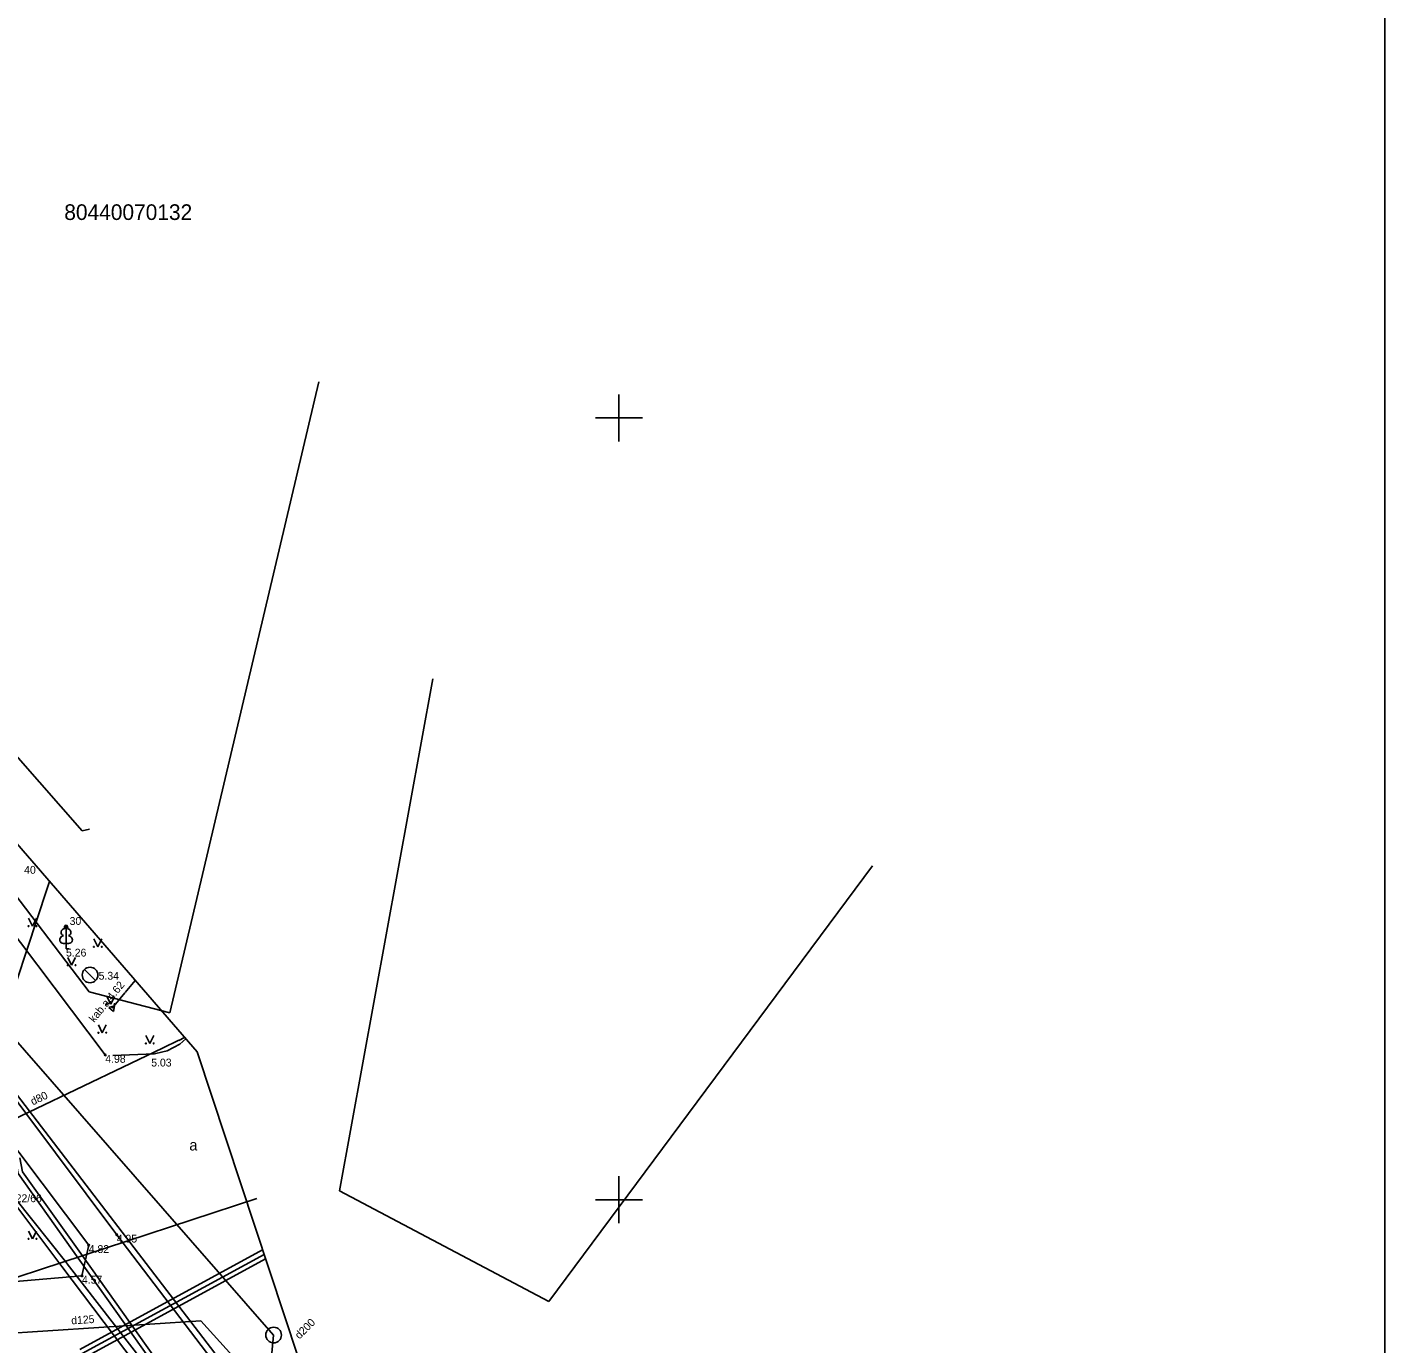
# Model space of a CAD drawing. Extents: x 519536 to 519949, y 326041 to 326519.
# Drawn here: x 519862.2 to 519949, y 326190.8 to 326275 of the extents above; entities that cross this region are included whole.
import ezdxf

# ---------------------------------------------------------------- set-up
doc = ezdxf.new("R2010")
doc.units = 0
for name, color, linetype in [('APGR_ELEM_####_####_#', 7, 'Continuous'), ('APGR_SARK_####_####_#', 7, 'Continuous'), ('CELI_CAPM_####_####_#', 7, 'Continuous'), ('CELI_CMAL_####_####_#', 7, 'Continuous'), ('CELI_CSEG_####_TKST_#', 7, 'Continuous'), ('CKOM_ELEM_####_####_#', 7, 'Continuous'), ('CKOM_ELEM_####_TKST_#', 7, 'Continuous'), ('ELEK_ELEM_####_####_#', 7, 'Continuous'), ('ELEK_VADP_NEDR_####_#', 7, 'Continuous'), ('ELEK_VADP_NEDR_TKST_#', 7, 'Continuous'), ('ELEK_VADP_ZSPR_####_#', 7, 'Continuous'), ('GAZE_ELEM_####_TKST_#', 7, 'Continuous'), ('GAZE_VADP_VSP2_####_#', 7, 'Continuous'), ('GAZE_VADP_VSP2_TKST_#', 7, 'Continuous'), ('GAZE_VADP_ZSPD_####_#', 7, 'Continuous'), ('GAZE_VADP_ZSPD_TKST_#', 7, 'Continuous'), ('GEOD_ELEM_####_####_#', 7, 'Continuous'), ('RAMI_PLAN_####_TKST_#', 7, 'Continuous'), ('RAMI_UZMR_####_####_#', 7, 'Continuous'), ('RELJ_AATZ_####_TKST_#', 7, 'Continuous'), ('RELJ_ELEM_####_####_#', 7, 'Continuous'), ('ROBZ_IERR_####_####_#', 7, 'Continuous'), ('ROBZ_IERR_####_TKST_#', 7, 'Continuous'), ('ROBZ_PROJ_####_####_#', 7, 'Continuous'), ('ROBZ_UZMR_####_####_#', 7, 'Continuous'), ('SAKK_KKAN_####_####_#', 7, 'Continuous'), ('SAKT_VADP_NEDR_####_#', 7, 'Continuous'), ('SKAN_VADP_SPDK_####_#', 7, 'Continuous'), ('TERT_DIAM_####_TKST_#', 7, 'Continuous'), ('TERT_ELEM_####_####_#', 7, 'Continuous'), ('UDTK_VADP_UDEN_TKST_#', 7, 'Continuous')]:
    doc.layers.add(name, color=color, linetype=linetype)

msp = doc.modelspace()

# ---------------------------------------------------------------- linework, layer by layer
at = {"layer": 'APGR_ELEM_####_####_#'}
msp.add_circle((519877.92, 326191.35), 0.5, dxfattribs=at)
at = {"layer": 'APGR_SARK_####_####_#'}
for p, q in [((519848.672, 326243.009), (519865.666, 326223.582)), ((519839.505, 326235.263), (519877.92, 326191.345)), ((519865.666, 326223.582), (519866.14, 326223.7)), ((519877.92, 326191.345), (519876.86, 326180.47))]:
    msp.add_line(p, q, dxfattribs=at)
at = {"layer": 'CELI_CAPM_####_####_#'}
for points in [[(519872.301, 326210.285), (519871.927, 326209.949), (519871.119, 326209.533), (519870.844, 326209.466)], [(519870.844, 326209.466), (519870.306, 326209.336), (519867.646, 326209.234)]]:
    msp.add_lwpolyline(points, dxfattribs=at)
at = {"layer": 'CELI_CMAL_####_####_#'}
for points in [[(519839.189, 326245.804), (519847.497, 326235.319), (519858.44, 326220.786), (519867.153, 326209.261)], [(519882.222, 326178.789), (519878.977, 326182.88), (519874.995, 326188.433), (519867.888, 326197.765), (519858.139, 326210.779), (519849.58, 326222.15), (519841.494, 326233.418), (519836.895, 326239.916), (519835.264, 326243.212)], [(519838.727, 326233.045), (519841.98, 326228.819), (519851.464, 326216.164), (519860.114, 326205.022), (519866.094, 326197.096), (519865.662, 326195.137), (519856.673, 326194.377), (519843.18, 326194.686), (519834.641, 326196.032), (519819.445, 326200.281), (519805.615, 326205.435), (519803.787, 326207.741), (519804.171, 326210.385)]]:
    msp.add_lwpolyline(points, dxfattribs=at)
at = {"layer": 'CKOM_ELEM_####_####_#'}
for p, q in [((519865.819, 326214.721), (519866.537, 326214.025)), ((519866.178, 326214.373), (519866.177, 326214.372))]:
    msp.add_line(p, q, dxfattribs=at)
msp.add_circle((519866.178, 326214.373), 0.5, dxfattribs=at)
at = {"layer": 'ELEK_ELEM_####_####_#'}
for points in [[(519867.375, 326212.292), (519867.734, 326212.411), (519867.683, 326212.037)], [(519867.683, 326212.037), (519867.375, 326212.292)]]:
    msp.add_lwpolyline(points, dxfattribs=at)
at = {"layer": 'ELEK_VADP_NEDR_####_#'}
for points in [[(519869.068, 326214.02), (519868.428, 326213.248)], [(519868.413, 326213.23), (519867.596, 326212.245)]]:
    msp.add_lwpolyline(points, dxfattribs=at)
at = {"layer": 'ELEK_VADP_ZSPR_####_#'}
for points in [[(519864.724, 326195.91), (519864.697, 326195.944), (519842.423, 326223.872)], [(519865.422, 326196.266), (519861.575, 326201.676), (519861.394, 326202.679)], [(519865.693, 326196.404), (519861.859, 326201.796), (519861.698, 326202.68)], [(519875.053, 326186.989), (519874.99, 326187.063), (519870.133, 326189.642), (519865.422, 326196.266)], [(519875.255, 326187.215), (519875.182, 326187.301), (519870.337, 326189.874), (519865.693, 326196.404)], [(519871.589, 326187.061), (519864.724, 326195.91)]]:
    msp.add_lwpolyline(points, dxfattribs=at)
at = {"layer": 'GAZE_VADP_VSP2_####_#'}
msp.add_line((519858.936, 326191.316), (519873.273, 326192.249), dxfattribs=at)
msp.add_lwpolyline([(519873.273, 326192.249), (519877.901, 326187.116)], dxfattribs=at)
at = {"layer": 'GAZE_VADP_ZSPD_####_#'}
for p, q in [((519858.591, 326205.262), (519863.433, 326219.904)), ((519863.433, 326219.903), (519863.583, 326220.357)), ((519871.863, 326210.195), (519870.805, 326209.689)), ((519872.228, 326210.369), (519871.864, 326210.194)), ((519870.805, 326209.689), (519859.952, 326204.495))]:
    msp.add_line(p, q, dxfattribs=at)
at = {"layer": 'GEOD_ELEM_####_####_#'}
for p, q in [((519900, 326251.5), (519900, 326250)), ((519898.5, 326250), (519900, 326250)), ((519900, 326250), (519900, 326248.5)), ((519900, 326250), (519901.5, 326250)), ((519900, 326201.5), (519900, 326200)), ((519898.5, 326200), (519900, 326200)), ((519900, 326200), (519900, 326198.5)), ((519900, 326200), (519901.5, 326200))]:
    msp.add_line(p, q, dxfattribs=at)
at = {"layer": 'RAMI_PLAN_####_TKST_#'}
msp.add_line((519948.98, 326327.384), (519948.98, 326040.52), dxfattribs=at)
at = {"layer": 'RAMI_UZMR_####_####_#'}
msp.add_lwpolyline([(519677.714, 326342.785), (519698.5, 326350), (519731.501, 326357.892), (519737.588, 326345.92), (519745.762, 326337.624), (519750.101, 326341.721), (519757.06, 326345.369), (519768.285, 326348.755), (519787.076, 326359.753), (519805.421, 326337.748), (519789.141, 326322.825), (519795, 326316.434), (519793.447, 326310.334), (519805.429, 326296.386), (519823.19, 326274.962), (519838.453, 326250.764), (519857.773, 326227.07), (519873.021, 326209.453), (519881.37, 326184.273)], dxfattribs=at)
at = {"layer": 'RELJ_ELEM_####_####_#'}
for centre in [(519867.153, 326209.261), (519866.094, 326197.096), (519867.888, 326197.765), (519865.662, 326195.137)]:
    msp.add_circle(centre, 0.05, dxfattribs=at)
at = {"layer": 'ROBZ_IERR_####_####_#'}
for p, q in [((519880.802, 326252.307), (519871.281, 326211.951)), ((519866.128, 326213.288), (519837.956, 326250.254)), ((519871.281, 326211.951), (519866.128, 326213.288))]:
    msp.add_line(p, q, dxfattribs=at)
at = {"layer": 'ROBZ_PROJ_####_####_#'}
for p, q in [((519837.956, 326250.254), (519866.128, 326213.288)), ((519876.321, 326187.374), (519841.088, 326233.318)), ((519888.103, 326233.323), (519882.137, 326200.579)), ((519895.527, 326193.484), (519916.217, 326221.35)), ((519866.128, 326213.288), (519871.281, 326211.951)), ((519882.137, 326200.579), (519895.527, 326193.484))]:
    msp.add_line(p, q, dxfattribs=at)
at = {"layer": 'ROBZ_UZMR_####_####_#'}
msp.add_line((519841.088, 326233.318), (519876.321, 326187.374), dxfattribs=at)
at = {"layer": 'SAKK_KKAN_####_####_#'}
for points in [[(519835.52, 326236.905), (519836.738, 326233.953), (519845.772, 326221.145), (519858.019, 326204.182), (519864.377, 326195.733)], [(519864.377, 326195.733), (519869.054, 326189.519), (519869.628, 326187.96)]]:
    msp.add_lwpolyline(points, dxfattribs=at)
at = {"layer": 'SAKT_VADP_NEDR_####_#'}
for p, q in [((519865.532, 326190.43), (519877.216, 326196.8)), ((519865.673, 326190.165), (519877.313, 326196.508)), ((519865.848, 326189.919), (519877.407, 326196.226))]:
    msp.add_line(p, q, dxfattribs=at)
at = {"layer": 'SKAN_VADP_SPDK_####_#'}
msp.add_line((519820.834, 326181.72), (519876.847, 326200.081), dxfattribs=at)
at = {"layer": 'TERT_ELEM_####_####_#'}
for p, q in [((519862.25, 326218), (519862.5, 326217.5)), ((519862.5, 326217.5), (519862.75, 326218)), ((519864.643, 326216.4), (519864.643, 326216.053)), ((519866.426, 326216.676), (519866.676, 326216.176)), ((519866.676, 326216.176), (519866.926, 326216.676)), ((519864.643, 326216.053), (519864.843, 326216.053)), ((519864.75, 326215.5), (519865, 326215)), ((519865, 326215), (519865.25, 326215.5)), ((519867.25, 326213), (519867.5, 326212.5)), ((519867.5, 326212.5), (519867.75, 326213)), ((519866.713, 326211.183), (519866.963, 326210.683)), ((519866.963, 326210.683), (519867.213, 326211.183)), ((519869.75, 326210.5), (519870, 326210)), ((519870, 326210), (519870.25, 326210.5)), ((519862.25, 326198), (519862.5, 326197.5)), ((519862.5, 326197.5), (519862.75, 326198))]:
    msp.add_line(p, q, dxfattribs=at)
for points in [[(519864.643, 326217.553), (519864.643, 326216.4)], [(519864.733, 326217.321), (519864.732, 326217.322)]]:
    msp.add_lwpolyline(points, dxfattribs=at)
for centre, radius in [((519862.25, 326217.5), 0.028), ((519862.75, 326217.5), 0.0263), ((519866.426, 326216.175), 0.028), ((519866.926, 326216.175), 0.0263), ((519864.75, 326215), 0.028), ((519865.25, 326215), 0.0263), ((519867.25, 326212.5), 0.028), ((519867.75, 326212.5), 0.0263), ((519866.713, 326210.683), 0.028), ((519867.213, 326210.683), 0.0263), ((519869.75, 326210), 0.028), ((519870.25, 326210), 0.0263), ((519862.25, 326197.5), 0.028), ((519862.75, 326197.5), 0.0263)]:
    msp.add_circle(centre, radius, dxfattribs=at)
for centre, major_axis, ratio, start_param, end_param in [((519864.515, 326217.108), (-0.039, -0.212), 0.861323, 3.141593, 6.283185), ((519864.643, 326217.403), (0, -0.15), 0.707107, 3.14537, 5.287485), ((519864.643, 326217.403), (0, -0.15), 0.707107, 0.995701, 3.137816), ((519864.771, 326217.108), (0.039, -0.212), 0.861323, 0, 3.141593), ((519864.553, 326216.646), (0.307, 0.095), 0.814445, 1.570796, 4.752015), ((519864.733, 326216.646), (-0.307, 0.095), 0.814445, 1.531171, 4.712389)]:
    msp.add_ellipse(centre, major_axis=major_axis, ratio=ratio, start_param=start_param, end_param=end_param, dxfattribs=at)

# ---------------------------------------------------------------- texts
at = {"layer": 'CELI_CSEG_####_TKST_#'}
msp.add_text('a', height=0.7, dxfattribs=at).set_placement((519872.528, 326203.152))
at = {"layer": 'CKOM_ELEM_####_TKST_#'}
msp.add_text(' 5.34', height=0.5, dxfattribs=at).set_placement((519866.543, 326214.075))
at = {"layer": 'ELEK_VADP_NEDR_TKST_#'}
msp.add_text('kab.a.4.62', height=0.5, rotation=50.81112, dxfattribs=at).set_placement((519866.445, 326211.3))
at = {"layer": 'GAZE_ELEM_####_TKST_#'}
msp.add_text('SGRP ar regulatoru RP/022/66', height=0.5, dxfattribs=at).set_placement((519853.879, 326199.844))
at = {"layer": 'GAZE_VADP_VSP2_TKST_#'}
msp.add_text('d125', height=0.5, rotation=3.72335, dxfattribs=at).set_placement((519864.992, 326192.028))
at = {"layer": 'GAZE_VADP_ZSPD_TKST_#'}
msp.add_text('d80', height=0.5, rotation=25.71102, dxfattribs=at).set_placement((519862.524, 326206.026))
at = {"layer": 'RELJ_AATZ_####_TKST_#'}
for s, p in [('5.26', (519864.643, 326215.553)), ('4.98', (519867.153, 326208.761)), (' 5.03', (519869.905, 326208.522)), ('4.82', (519866.094, 326196.596)), ('4.95', (519867.888, 326197.265)), ('4.57', (519865.662, 326194.637))]:
    msp.add_text(s, height=0.5, dxfattribs=at).set_placement(p)
at = {"layer": 'ROBZ_IERR_####_TKST_#'}
msp.add_text('80440070132', height=1, dxfattribs=at).set_placement((519864.531, 326262.656))
at = {"layer": 'TERT_DIAM_####_TKST_#'}
for s, p in [('40', (519861.965, 326220.848)), ('30', (519864.873, 326217.576))]:
    msp.add_text(s, height=0.5, dxfattribs=at).set_placement(p)
at = {"layer": 'UDTK_VADP_UDEN_TKST_#'}
msp.add_text('d200', height=0.5, rotation=44.714, dxfattribs=at).set_placement((519879.567, 326191.057))

doc.saveas('drawing.dxf')
